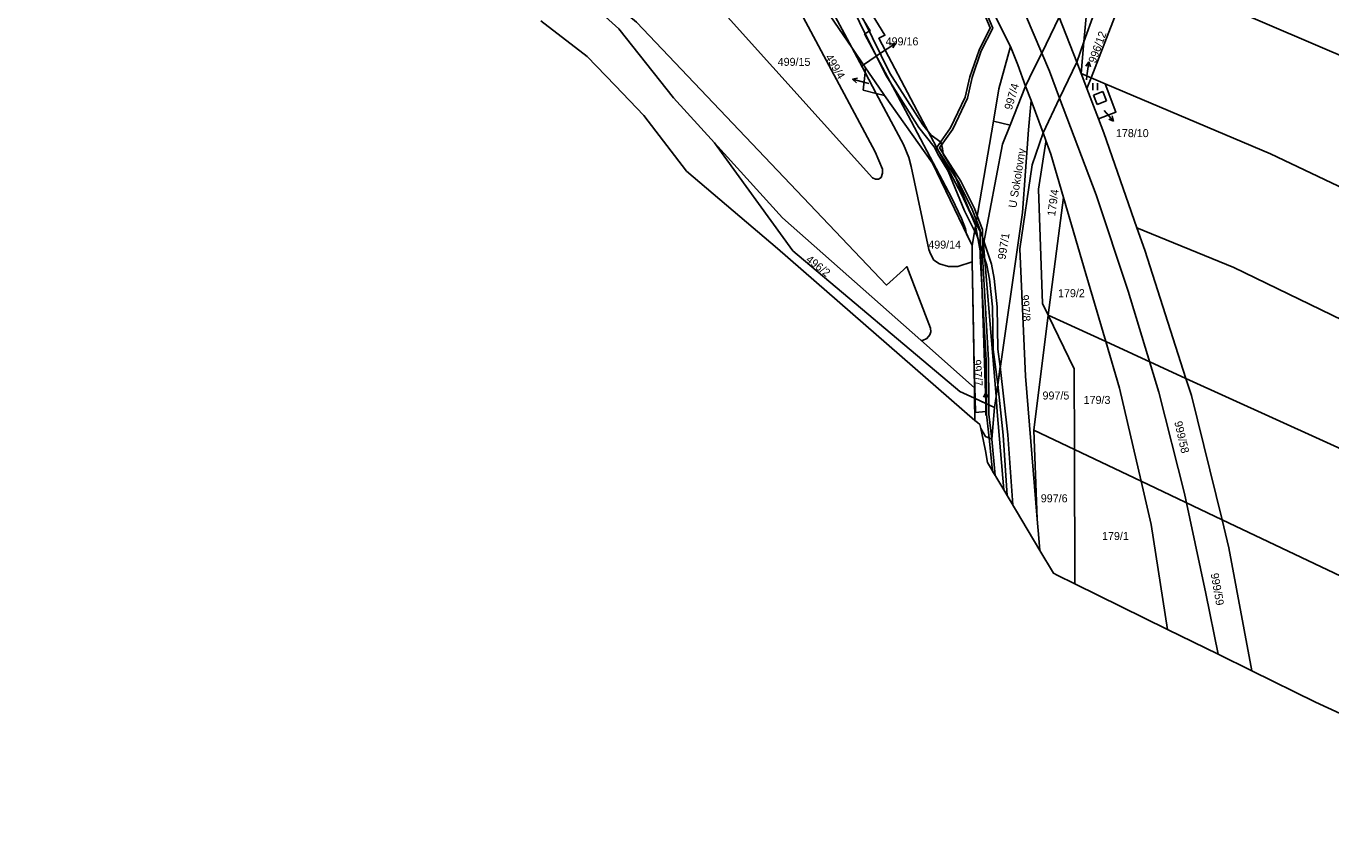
# Model space of a CAD drawing. Extents: x -757266 to -753360, y -1162585 to -1157740.
# Drawn here: x -755337.9 to -755060.8, y -1162567.4 to -1162399 of the extents above; entities that cross this region are included whole.
import ezdxf

# ---------------------------------------------------------------- set-up
doc = ezdxf.new("R2010")
doc.units = 0
for name, color, linetype in [('Hranice kat_území', 7, 'Continuous'), ('Hranice parcel', 7, 'Continuous'), ('Parcelní čísla', 7, 'Continuous'), ('Pop  PČ popisy', 7, 'Continuous'), ('Poz předměty', 7, 'Continuous'), ('Vnitřní kresba', 7, 'Continuous'), ('Věcná břemena k části', 7, 'Continuous'), ('Značky kultur', 7, 'Continuous')]:
    doc.layers.add(name, color=color, linetype=linetype)

msp = doc.modelspace()

# ---------------------------------------------------------------- linework, layer by layer
at = {"layer": 'Hranice kat_území'}
msp.add_lwpolyline([(-755228.6, -1162397.87), (-755218.77, -1162405.46), (-755212.85, -1162411.61), (-755206.7, -1162418), (-755197.66, -1162429.8), (-755187.75, -1162438.21), (-755178.31, -1162446.22), (-755136.42, -1162482.75), (-755135.89, -1162483.24), (-755135.35, -1162483.65), (-755135.17, -1162484.49), (-755134.62, -1162487.15), (-755134.18, -1162489.26), (-755133.78, -1162491.69), (-755130.29, -1162497.54), (-755122.61, -1162510.43), (-755119.74, -1162515.24), (-755118.95, -1162515.63), (-755115.23, -1162517.45), (-755095.54, -1162527.15), (-755084.75, -1162532.46), (-755077.64, -1162535.97), (-755064.06, -1162542.65), (-755010.16, -1162567.43)], dxfattribs=at)
at = {"layer": 'Hranice parcel'}
for p, q in [((-755194.7, -1162356.4), (-755162.59, -1162403.5)), ((-755102.66, -1162386.37), (-755111.75, -1162409.98)), ((-755162.59, -1162403.5), (-755159.64, -1162407.83)), ((-755159.74, -1162408.83), (-755162.59, -1162403.5)), ((-755159.64, -1162407.83), (-755159.74, -1162408.83)), ((-755111.75, -1162409.98), (-755113.87, -1162409.08)), ((-755112.63, -1162412.26), (-755113.87, -1162409.08)), ((-755112.63, -1162412.26), (-755111.75, -1162409.98)), ((-755108.76, -1162411.24), (-755111.75, -1162409.98)), ((-755157.36, -1162413.27), (-755155.59, -1162413.71)), ((-755125.65, -1162411.73), (-755128.96, -1162420.05)), ((-755124.5, -1162414.82), (-755125.65, -1162411.73)), ((-755110.19, -1162418.72), (-755112.63, -1162412.26)), ((-755137.03, -1162445.6), (-755132.49, -1162419.21)), ((-755128.96, -1162420.05), (-755132.49, -1162419.21)), ((-755117.59, -1162435.42), (-755120.84, -1162460.4)), ((-755178.31, -1162446.22), (-755187.75, -1162438.21)), ((-755136.42, -1162482.75), (-755178.31, -1162446.22)), ((-755136.97, -1162449.09), (-755137.03, -1162445.6)), ((-755136.53, -1162475.81), (-755136.97, -1162449.09)), ((-755120.84, -1162460.4), (-755123.93, -1162484.86)), ((-755120.84, -1162460.4), (-755108.65, -1162466)), ((-755147.93, -1162465.72), (-755136.53, -1162475.81)), ((-755108.65, -1162466), (-755091.61, -1162473.83)), ((-755136.53, -1162475.81), (-755136.49, -1162478.06)), ((-755136.49, -1162478.06), (-755132.28, -1162480)), ((-755136.42, -1162482.75), (-755136.49, -1162478.06)), ((-755135.89, -1162483.24), (-755136.42, -1162482.75)), ((-755123.93, -1162484.86), (-755115.28, -1162488.97)), ((-755123.93, -1162484.86), (-755123.19, -1162503.76)), ((-755101.11, -1162495.7), (-755115.28, -1162488.97)), ((-755115.28, -1162488.97), (-755115.23, -1162517.45)), ((-755101.11, -1162495.7), (-755083.94, -1162503.85)), ((-754997.93, -1162544.71), (-755083.94, -1162503.85)), ((-755119.74, -1162515.24), (-755122.61, -1162510.43)), ((-755118.95, -1162515.63), (-755119.74, -1162515.24)), ((-755115.23, -1162517.45), (-755118.95, -1162515.63)), ((-755095.54, -1162527.15), (-755115.23, -1162517.45)), ((-755077.64, -1162535.97), (-755064.06, -1162542.65)), ((-755064.06, -1162542.65), (-755010.16, -1162567.43))]:
    msp.add_line(p, q, dxfattribs=at)
for points in [[(-755357.6, -1162106.47), (-755332.83, -1162128.38), (-755303.98, -1162159.81), (-755257.25, -1162210.88), (-755255.8, -1162212.54), (-755236.92, -1162234.12), (-755218.86, -1162255.78), (-755201.65, -1162278.82), (-755185.6, -1162302.84), (-755168.69, -1162327.53), (-755155.26, -1162350.62), (-755154.66, -1162351.82), (-755141.68, -1162377.77), (-755128.84, -1162403.34)], [(-755292.52, -1162356.43), (-755258.5, -1162367.8), (-755243.5, -1162374.93), (-755225.6, -1162387.24), (-755212.01, -1162399.57), (-755200.43, -1162414.21), (-755191.72, -1162423.82)], [(-755190.23, -1162395.62), (-755190.43, -1162394.96), (-755190.46, -1162393.97), (-755190.17, -1162393.03), (-755183.69, -1162384.68), (-755182.85, -1162384.3), (-755181.4, -1162384.23), (-755180.44, -1162384.49), (-755179.57, -1162384.99), (-755178.91, -1162385.78), (-755157.62, -1162425.68), (-755156.05, -1162429.38), (-755156.03, -1162430.21), (-755156.34, -1162431.15), (-755156.88, -1162431.52), (-755157.56, -1162431.53), (-755158.19, -1162431.25), (-755190.23, -1162395.62)], [(-755113.87, -1162409.08), (-755113.26, -1162402.31), (-755111.53, -1162383.2)], [(-755122.29, -1162388.33), (-755120.94, -1162390.93), (-755118.55, -1162397.08), (-755114.81, -1162406.67), (-755113.87, -1162409.08)], [(-755102.66, -1162386.37), (-755046.04, -1162410.7), (-754989.82, -1162440.1), (-754962.03, -1162455.19)], [(-755147.93, -1162465.72), (-755147.53, -1162465.77), (-755146.63, -1162465.33), (-755146.01, -1162464.59), (-755145.78, -1162463.97), (-755145.86, -1162463.15), (-755150.88, -1162450.09), (-755151.6, -1162450.76), (-755155.2, -1162454), (-755208.3, -1162398.17), (-755209.95, -1162396.8)], [(-755212.85, -1162411.61), (-755218.77, -1162405.46), (-755228.6, -1162397.87)], [(-755132.49, -1162419.21), (-755131.31, -1162412.32), (-755128.84, -1162403.34)], [(-755128.84, -1162403.34), (-755127.32, -1162407.23), (-755125.65, -1162411.73)], [(-755159.64, -1162407.83), (-755156.82, -1162411.96), (-755155.59, -1162413.71)], [(-755159.74, -1162408.83), (-755160.13, -1162412.59), (-755157.36, -1162413.27)], [(-755187.75, -1162438.21), (-755197.66, -1162429.8), (-755206.7, -1162418), (-755212.85, -1162411.61)], [(-755136.97, -1162449.09), (-755140.07, -1162450.08), (-755142.03, -1162450.09), (-755143.92, -1162449.51), (-755145.15, -1162448.68), (-755145.88, -1162447.38), (-755146.21, -1162446.45), (-755149.93, -1162428.84), (-755150.43, -1162426.9), (-755151.56, -1162424.12), (-755157.36, -1162413.27)], [(-755110.19, -1162418.72), (-755106.46, -1162417.25), (-755108.76, -1162411.24)], [(-755108.76, -1162411.24), (-755073.63, -1162426.1), (-755047.73, -1162438.47), (-754970.94, -1162477.7)], [(-755155.59, -1162413.71), (-755145.43, -1162428.12), (-755137.03, -1162445.6)], [(-755132.28, -1162480), (-755131.94, -1162477.65), (-755126.31, -1162438.59), (-755125.01, -1162420.99), (-755124.5, -1162414.82)], [(-755121.35, -1162423.28), (-755121.95, -1162421.66), (-755124.5, -1162414.82)], [(-755110.19, -1162418.72), (-755109.07, -1162421.69), (-755102.04, -1162441.81)], [(-755191.72, -1162423.82), (-755177.29, -1162439.75), (-755147.93, -1162465.72)], [(-755136.49, -1162478.06), (-755139.64, -1162476.61), (-755175.06, -1162446.75), (-755191.72, -1162423.82)], [(-755121.35, -1162423.28), (-755121.39, -1162423.55), (-755122.9, -1162433.61), (-755122.06, -1162457.89), (-755120.84, -1162460.4)], [(-755121.35, -1162423.28), (-755120.28, -1162426.16), (-755117.59, -1162435.42)], [(-755117.59, -1162435.42), (-755112.89, -1162451.61), (-755108.65, -1162466)], [(-755102.04, -1162441.81), (-755081.44, -1162450.28), (-754979.63, -1162499.65)], [(-755102.04, -1162441.81), (-755100.37, -1162446.59), (-755091.61, -1162473.83)], [(-755120.84, -1162460.4), (-755115.31, -1162471.78), (-755115.28, -1162488.97)], [(-755101.11, -1162495.7), (-755105.74, -1162475.9), (-755108.65, -1162466)], [(-755083.94, -1162503.85), (-755090.44, -1162477.46), (-755091.61, -1162473.83)], [(-755091.61, -1162473.83), (-755054.02, -1162490.91), (-754988.9, -1162522.63)], [(-755135.17, -1162484.49), (-755134.2, -1162486.2), (-755132.85, -1162486.73), (-755132.28, -1162480)], [(-755135.17, -1162484.49), (-755135.35, -1162483.65), (-755135.89, -1162483.24)], [(-755133.78, -1162491.69), (-755134.18, -1162489.26), (-755134.62, -1162487.15), (-755135.17, -1162484.49)], [(-755122.61, -1162510.43), (-755130.29, -1162497.54), (-755133.78, -1162491.69)], [(-755095.54, -1162527.15), (-755098.96, -1162504.9), (-755101.11, -1162495.7)], [(-755123.19, -1162503.76), (-755122.83, -1162507.8), (-755122.61, -1162510.43)], [(-755083.94, -1162503.85), (-755082.47, -1162509.84), (-755077.64, -1162535.97)], [(-755095.54, -1162527.15), (-755084.75, -1162532.46), (-755077.64, -1162535.97)]]:
    msp.add_lwpolyline(points, dxfattribs=at)
at = {"layer": 'Pop  PČ popisy'}
for p, q in [((-755160.28, -1162407.35), (-755155.8, -1162404.33)), ((-755155.8, -1162404.33), (-755153.312, -1162402.652)), ((-755153.312, -1162402.652), (-755154.422, -1162402.797)), ((-755153.312, -1162402.652), (-755153.862, -1162403.627)), ((-755112.212, -1162406.548), (-755112.848, -1162407.47)), ((-755112.63, -1162409.52), (-755112.212, -1162406.548)), ((-755112.212, -1162406.548), (-755111.856, -1162407.61)), ((-755162.419, -1162410.263), (-755161.322, -1162410.039)), ((-755159.52, -1162411.04), (-755162.419, -1162410.263)), ((-755162.419, -1162410.263), (-755161.581, -1162411.006)), ((-755112.75, -1162410.42), (-755112.63, -1162409.52)), ((-755158.95, -1162411.19), (-755159.52, -1162411.04)), ((-755108.94, -1162416.89), (-755106.971, -1162419.155)), ((-755106.971, -1162419.155), (-755108.006, -1162418.728)), ((-755106.971, -1162419.155), (-755107.25, -1162418.071)), ((-755134.1, -1162476.839), (-755134.601, -1162477.84)), ((-755134.1, -1162479.84), (-755134.1, -1162476.839)), ((-755134.1, -1162476.839), (-755133.599, -1162477.84)), ((-755134.1, -1162481.74), (-755134.1, -1162479.84))]:
    msp.add_line(p, q, dxfattribs=at)
at = {"layer": 'Poz předměty'}
for p, q in [((-755129.24, -1162388.07), (-755122.24, -1162404.71)), ((-755122.24, -1162404.71), (-755120.61, -1162408.59)), ((-755118.44, -1162414.3), (-755120.61, -1162408.59)), ((-755110.65, -1162434.84), (-755118.44, -1162414.3)), ((-755110.65, -1162434.84), (-755103.9, -1162455.32)), ((-755103.9, -1162455.32), (-755097.36, -1162476.75)), ((-755097.36, -1162476.75), (-755091.92, -1162498.32)), ((-755091.92, -1162498.32), (-755087.37, -1162519.53)), ((-755087.37, -1162519.53), (-755084.75, -1162532.46))]:
    msp.add_line(p, q, dxfattribs=at)
at = {"layer": 'Vnitřní kresba'}
for p, q in [((-755111.08, -1162396.2), (-755113.26, -1162402.31)), ((-755118.55, -1162397.08), (-755122.24, -1162404.71)), ((-755113.26, -1162402.31), (-755114.81, -1162406.67)), ((-755122.24, -1162404.71), (-755123.95, -1162408.22)), ((-755118.44, -1162414.3), (-755114.81, -1162406.67)), ((-755159.74, -1162408.83), (-755157.36, -1162413.27)), ((-755123.95, -1162408.22), (-755125.65, -1162411.73)), ((-755109.24, -1162412.85), (-755111.25, -1162413.65)), ((-755108.45, -1162414.86), (-755109.24, -1162412.85)), ((-755121.95, -1162421.66), (-755118.44, -1162414.3)), ((-755111.25, -1162413.65), (-755110.44, -1162415.65)), ((-755110.44, -1162415.65), (-755108.45, -1162414.86)), ((-755128.96, -1162420.05), (-755130.55, -1162424.05)), ((-755124.28, -1162428.44), (-755121.95, -1162421.66)), ((-755130.55, -1162424.05), (-755134.62, -1162445.29)), ((-755126.85, -1162446.31), (-755124.28, -1162428.44)), ((-755134.62, -1162445.29), (-755131.94, -1162477.65)), ((-755125.67, -1162473.35), (-755126.85, -1162446.31)), ((-755123.19, -1162503.76), (-755125.67, -1162473.35)), ((-755131.94, -1162477.65), (-755131.67, -1162480.93)), ((-755131.67, -1162480.93), (-755130.29, -1162497.54))]:
    msp.add_line(p, q, dxfattribs=at)
msp.add_lwpolyline([(-755208.54, -1162317.82), (-755182.37, -1162366.53), (-755162.59, -1162403.5)], dxfattribs=at)
at = {"layer": 'Věcná břemena k části'}
for points in [[(-755237.41, -1162251.44), (-755235.27, -1162254.83), (-755233.89, -1162256.15), (-755226.08, -1162267.13), (-755216.34, -1162283.1), (-755208.35, -1162298.82), (-755203.29, -1162308.45), (-755195.12, -1162325.8), (-755183.93, -1162350.73), (-755176.37, -1162366.06), (-755165.49, -1162388.31), (-755160.94, -1162398.14), (-755155.36, -1162409.43), (-755148.3, -1162420.56), (-755145.06, -1162424.65), (-755144.06, -1162426.56), (-755142.13, -1162429.79), (-755138.6, -1162438.25), (-755136.5, -1162442.51), (-755136.02, -1162443.41), (-755133.91, -1162449.8), (-755133.32, -1162452.76), (-755132.67, -1162458.66)], [(-755138.45, -1162386.79), (-755133.18, -1162399.38), (-755135.53, -1162404.08), (-755137.48, -1162409.78), (-755138.48, -1162414.11), (-755141.58, -1162420.63), (-755144.55, -1162424.83), (-755139.87, -1162432.2), (-755137, -1162437.95), (-755136.11, -1162440.27), (-755135.33, -1162442.31), (-755135.3, -1162447.87), (-755134.04, -1162469.97), (-755133.95, -1162479.23), (-755133.45, -1162479.46), (-755133.54, -1162469.95), (-755134.8, -1162447.85), (-755134.83, -1162442.21), (-755135.95, -1162439.3), (-755136.54, -1162437.75), (-755139.43, -1162431.96), (-755143.95, -1162424.85), (-755141.14, -1162420.89), (-755138.01, -1162414.28), (-755137, -1162409.92), (-755135.07, -1162404.27), (-755132.64, -1162399.4), (-755138.01, -1162386.57)], [(-755163.92, -1162391.36), (-755158.67, -1162400.02), (-755159.85, -1162400.62), (-755150.61, -1162418.01), (-755141.31, -1162435.57), (-755139.3, -1162439.85), (-755138.39, -1162442.06), (-755138.19, -1162443.19), (-755137.03, -1162445.6), (-755136.97, -1162449.09), (-755136.61, -1162470.94), (-755136.38, -1162478.11), (-755134.12, -1162479.15), (-755134.54, -1162466.28), (-755135.14, -1162447.54), (-755136.28, -1162441.25), (-755137.26, -1162438.95), (-755139.33, -1162434.57), (-755148.65, -1162416.97), (-755156.83, -1162401.58), (-755155.53, -1162400.92), (-755160.7, -1162392.38)], [(-755132.67, -1162458.66), (-755132.56, -1162467.72), (-755131.57, -1162475.1), (-755131.03, -1162471.33), (-755131.56, -1162467.64), (-755131.67, -1162458.6), (-755132.34, -1162452.6), (-755132.93, -1162449.56), (-755135.1, -1162443.01), (-755136.22, -1162440.9), (-755137.68, -1162437.85), (-755141.25, -1162429.33), (-755143.13, -1162426.18), (-755143.27, -1162424.99), (-755143.68, -1162423.65), (-755145.69, -1162422.16), (-755147.5, -1162419.96), (-755154.48, -1162408.95), (-755160.04, -1162397.7)]]:
    msp.add_lwpolyline(points, dxfattribs=at)
for points in [[(-755131.57, -1162475.1), (-755130.4, -1162485.92), (-755129.57, -1162498.75), (-755128.4, -1162500.72), (-755129.4, -1162485.84), (-755131.03, -1162471.33)], [(-755134.07, -1162480.84), (-755134.12, -1162479.15), (-755136.38, -1162478.11), (-755136.28, -1162481.07)], [(-755132.7, -1162493.51), (-755132.11, -1162494.48), (-755132.85, -1162486.73), (-755133.43, -1162481.4), (-755133.45, -1162479.46), (-755133.95, -1162479.23), (-755133.93, -1162481.4), (-755133.41, -1162486.51)]]:
    msp.add_lwpolyline(points, close=True, dxfattribs=at)
at = {"layer": 'Značky kultur'}
for p, q in [((-755111.361, -1162412.6), (-755111.361, -1162411.1)), ((-755110.36, -1162412.6), (-755110.36, -1162411.1))]:
    msp.add_line(p, q, dxfattribs=at)

# ---------------------------------------------------------------- texts
at = {"layer": 'Parcelní čísla'}
for s, p in [('499/16', (-755155.377, -1162403.08)), ('499/15', (-755178.307, -1162407.43)), ('178/10', (-755106.47, -1162422.568)), ('499/14', (-755146.317, -1162446.26)), ('179/2', (-755118.77, -1162456.58)), ('997/5', (-755122.06, -1162478.32)), ('179/3', (-755113.33, -1162479.26)), ('997/6', (-755122.43, -1162500.16)), ('179/1', (-755109.42, -1162508.17))]:
    msp.add_text(s, height=1.7, dxfattribs=at).set_placement(p)
for s, rotation, p in [('996/12', 70, (-755110.801, -1162407)), ('499/4', 301, (-755168.276, -1162405.552)), ('997/4', 74, (-755128.592, -1162416.914)), ('179/4', 82, (-755119.398, -1162439.438)), ('997/1', 81, (-755129.94, -1162448.672)), ('496/2', 321.999997, (-755172.453, -1162448.849)), ('997/8', 274, (-755126.687, -1162456.109)), ('997/7', 274, (-755136.832, -1162469.887)), ('999/58', 283, (-755094.098, -1162483.111)), ('999/59', 280, (-755086.367, -1162515.347))]:
    msp.add_text(s, height=1.7, rotation=rotation, dxfattribs=at).set_placement(p)
at = {"layer": 'Pop  PČ popisy'}
msp.add_text('U Sokolovny', height=1.699998, rotation=81, dxfattribs=at).set_placement((-755127.64, -1162437.702))

doc.saveas('drawing.dxf')
